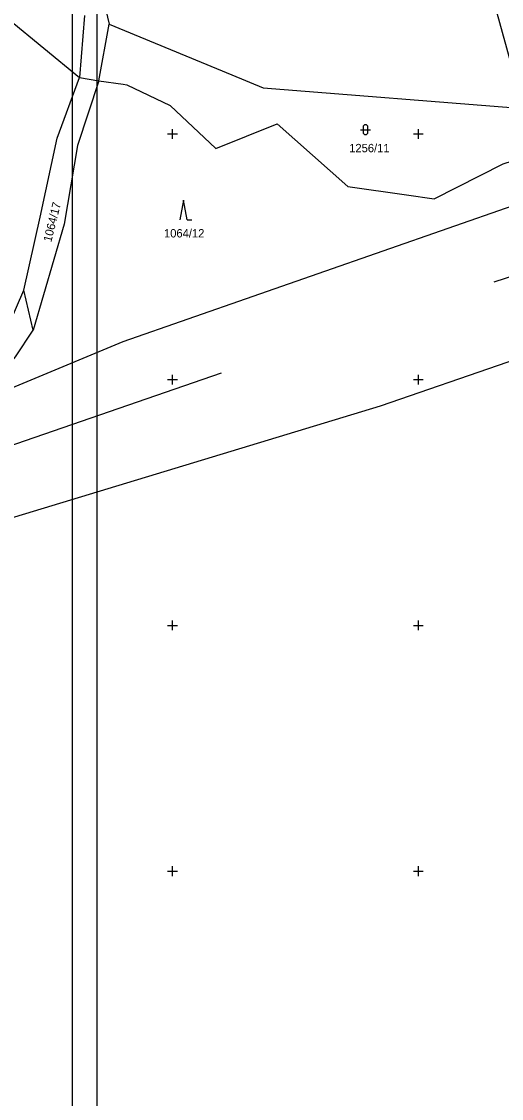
# Model space of a CAD drawing. Extents: x -776734 to -748832, y -1118122 to -976986.
# Drawn here: x -750780.7 to -750683.1, y -1114696.3 to -1114477.1 of the extents above; entities that cross this region are included whole.
import ezdxf

# ---------------------------------------------------------------- set-up
doc = ezdxf.new("R2010")
doc.units = 0
for name, color, linetype in [('KM_Hranice obce', 7, 'Continuous'), ('KM_Hranice parcel', 7, 'Continuous'), ('KM_Parcelní čísla', 7, 'Continuous'), ('KM_Značky kultur', 7, 'Continuous'), ('Legenda 1 rámy + tabulka + severka', 7, 'Continuous'), ('Level 61 Křížky', 7, 'Continuous'), ('OSA', 7, 'Continuous'), ('Vrstva 63 ŽBP', 7, 'Continuous')]:
    doc.layers.add(name, color=color, linetype=linetype)

msp = doc.modelspace()

# ---------------------------------------------------------------- linework, layer by layer
at = {"layer": 'KM_Hranice obce'}
msp.add_line((-750768.96, -1114488.51), (-750764.98, -1114489.22), dxfattribs=at)
msp.add_line((-750768.96, -1114488.51), (-750764.98, -1114489.22), dxfattribs=at)
for points in [[(-750816.57, -1114472.08), (-750790.73, -1114470.53), (-750768.96, -1114488.51)], [(-750816.57, -1114472.08), (-750790.73, -1114470.53), (-750768.96, -1114488.51)], [(-750764.98, -1114489.22), (-750760.02, -1114489.89), (-750759.32, -1114490), (-750750.46, -1114494.2), (-750741.22, -1114502.94), (-750728.7, -1114497.95), (-750714.36, -1114510.69), (-750702.42, -1114512.38), (-750696.78, -1114513.2), (-750682.74, -1114506.08), (-750659.35, -1114498.55)], [(-750764.98, -1114489.22), (-750760.02, -1114489.89), (-750759.32, -1114490), (-750750.46, -1114494.2), (-750741.22, -1114502.94), (-750728.7, -1114497.95), (-750714.36, -1114510.69), (-750702.42, -1114512.38), (-750696.78, -1114513.2), (-750682.74, -1114506.08), (-750659.35, -1114498.55)]]:
    msp.add_lwpolyline(points, dxfattribs=at)
at = {"layer": 'KM_Hranice parcel'}
for p, q in [((-750773.18, -1114433.62), (-750762.88, -1114477.68)), ((-750678.59, -1114494.8), (-750693.97, -1114439.53)), ((-750767.89, -1114475.93), (-750768.96, -1114488.51)), ((-750764.98, -1114489.22), (-750762.88, -1114477.68)), ((-750762.88, -1114477.68), (-750737.94, -1114487.96)), ((-750784.54, -1114541.68), (-750780.24, -1114531.82)), ((-750778.38, -1114539.92), (-750780.24, -1114531.82))]:
    msp.add_line(p, q, dxfattribs=at)
for points in [[(-750780.24, -1114531.82), (-750776.91, -1114516.93), (-750773.48, -1114500.89), (-750768.96, -1114488.51)], [(-750764.98, -1114489.22), (-750769.36, -1114502.33), (-750772.05, -1114518.39), (-750778.38, -1114539.92)], [(-750737.94, -1114487.96), (-750731.55, -1114490.59), (-750678.59, -1114494.8)], [(-750789.41, -1114554.45), (-750760.02, -1114542.24), (-750667.49, -1114509.92), (-750659.35, -1114498.55)], [(-750611.11, -1114513.75), (-750618.96, -1114520.66), (-750640.98, -1114532.02), (-750662.65, -1114539.99), (-750681.82, -1114546.44), (-750707.75, -1114555.36), (-750804.97, -1114584.92), (-750894.76, -1114611.21), (-750899.97, -1114614.15)], [(-750789.41, -1114554.45), (-750781.93, -1114545.36), (-750778.38, -1114539.92)]]:
    msp.add_lwpolyline(points, dxfattribs=at)
at = {"layer": 'KM_Značky kultur'}
for p, q in [((-750711.751, -1114499.141), (-750709.749, -1114499.141)), ((-750711.251, -1114498.641), (-750711.251, -1114499.642)), ((-750710.249, -1114499.642), (-750710.249, -1114498.641)), ((-750747.8, -1114513.51), (-750748.55, -1114517.51)), ((-750747.05, -1114517.51), (-750747.8, -1114513.51)), ((-750747.05, -1114517.51), (-750746.054, -1114517.51))]:
    msp.add_line(p, q, dxfattribs=at)
for centre, start, end in [((-750710.75, -1114498.6409), 0, 180), ((-750710.75, -1114499.6409), 180, 359.987886)]:
    msp.add_arc(centre, 0.5, start, end, dxfattribs=at)
at = {"layer": 'Legenda 1 rámy + tabulka + severka'}
for p, q in [((-750765.3274, -1114671.3246), (-750765.3274, -1114461.3246)), ((-750770.3274, -1114876.3246), (-750770.3274, -1114466.3246)), ((-750765.3274, -1114881.3246), (-750765.3274, -1114671.3246))]:
    msp.add_line(p, q, dxfattribs=at)
at = {"layer": 'Level 61 Křížky'}
for p, q in [((-750751, -1114500), (-750749, -1114500)), ((-750750, -1114500), (-750750, -1114499)), ((-750750, -1114501), (-750750, -1114500)), ((-750701, -1114500), (-750699, -1114500)), ((-750700, -1114500), (-750700, -1114499)), ((-750700, -1114501), (-750700, -1114500)), ((-750751, -1114550), (-750749, -1114550)), ((-750750, -1114550), (-750750, -1114549)), ((-750750, -1114551), (-750750, -1114550)), ((-750701, -1114550), (-750699, -1114550)), ((-750700, -1114550), (-750700, -1114549)), ((-750700, -1114551), (-750700, -1114550)), ((-750750, -1114600), (-750750, -1114599)), ((-750700, -1114600), (-750700, -1114599)), ((-750751, -1114600), (-750749, -1114600)), ((-750750, -1114601), (-750750, -1114600)), ((-750701, -1114600), (-750699, -1114600)), ((-750700, -1114601), (-750700, -1114600)), ((-750750, -1114650), (-750750, -1114649)), ((-750700, -1114650), (-750700, -1114649)), ((-750751, -1114650), (-750749, -1114650)), ((-750750, -1114651), (-750750, -1114650)), ((-750701, -1114650), (-750699, -1114650)), ((-750700, -1114651), (-750700, -1114650))]:
    msp.add_line(p, q, dxfattribs=at)
at = {"layer": 'OSA'}
msp.add_line((-750860.923, -1114590.3276), (-750740.0318, -1114548.6145), dxfattribs=at)
at = {"layer": 'Vrstva 63 ŽBP'}
msp.add_line((-750679.8633, -1114528.6031), (-750684.6222, -1114530.1369), dxfattribs=at)

# ---------------------------------------------------------------- texts
at = {"layer": 'KM_Parcelní čísla'}
for s, p in [('1256/11', (-750714.07, -1114503.73)), ('1064/12', (-750751.74, -1114521.06))]:
    msp.add_text(s, height=1.7, dxfattribs=at).set_placement(p)
msp.add_text('1064/17', height=1.7, rotation=76, dxfattribs=at).set_placement((-750774.6723, -1114522.105))

doc.saveas('drawing.dxf')
